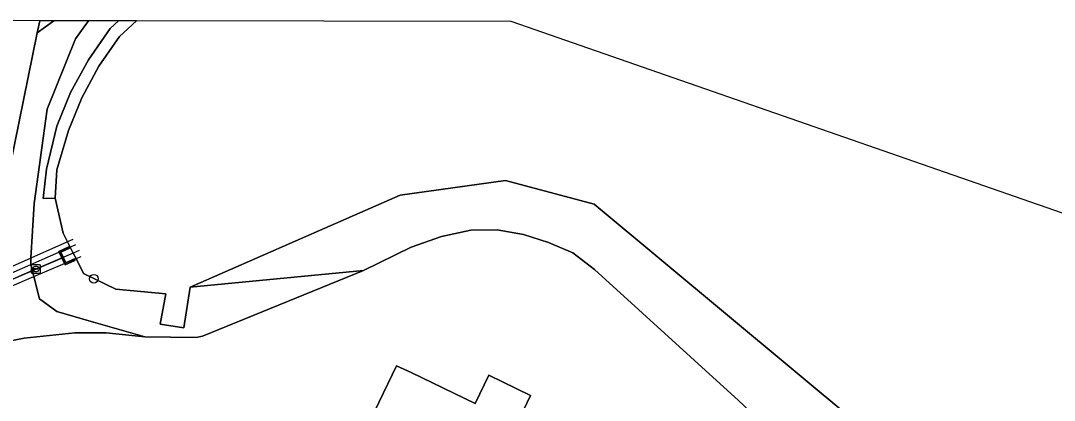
# Model space of a CAD drawing. Extents: x 163426 to 164192, y 380329 to 381641.
# Drawn here: x 163730.7 to 163847.7, y 381598.4 to 381641.3 of the extents above; entities that cross this region are included whole.
import ezdxf

# ---------------------------------------------------------------- set-up
doc = ezdxf.new("R2010")
doc.units = 0
for name, color, linetype in [('IMGEO_Boom', 7, 'Continuous'), ('IMGEO_Duiker', 7, 'Continuous'), ('IMGEO_Erf', 7, 'Continuous'), ('IMGEO_Fietspad_open', 7, 'Continuous'), ('IMGEO_Groenvoorziening', 7, 'Continuous'), ('IMGEO_Meer_plas_ven_vijver', 7, 'Continuous'), ('IMGEO_Muur', 7, 'Continuous'), ('IMGEO_Pand', 7, 'Continuous'), ('IMGEO_Rioolput', 7, 'Continuous'), ('IMGEO_Voetpad_halfverhard', 7, 'Continuous'), ('IMGEO_Voetpad_open', 7, 'Continuous')]:
    doc.layers.add(name, color=color, linetype=linetype)

msp = doc.modelspace()

# ---------------------------------------------------------------- linework, layer by layer
at = {"layer": 'IMGEO_Boom'}
msp.add_circle((163738.96, 381612.16), 0.489, dxfattribs=at)
at = {"layer": 'IMGEO_Duiker'}
for points in [[(163736.58, 381616.6), (163735.99, 381616.34), (163731.84, 381614.5), (163726.9, 381612.3), (163723.4, 381610.75), (163722.66, 381610.42), (163719.75, 381609.13), (163716.45, 381607.66), (163716.07, 381607.49)], [(163716.3, 381606.93), (163716.68, 381607.09), (163719.8, 381608.47), (163722.93, 381609.85), (163723.24, 381609.99), (163726.74, 381611.53), (163731.83, 381613.77), (163736.29, 381615.74), (163736.91, 381616.01)], [(163737.29, 381615.35), (163736.63, 381615.06), (163732.02, 381613.07), (163726.58, 381610.72), (163723.08, 381609.22), (163719.85, 381607.82), (163716.89, 381606.54), (163716.56, 381606.4)], [(163716.76, 381605.84), (163717.11, 381605.98), (163719.9, 381607.17), (163722.93, 381608.46), (163726.42, 381609.95), (163732.19, 381612.4), (163736.95, 381614.43), (163737.53, 381614.68)], [(163717.29, 381606.78), (163735.49, 381614.54)]]:
    msp.add_lwpolyline(points, dxfattribs=at)
at = {"layer": 'IMGEO_Erf'}
msp.add_lwpolyline([(163811.91, 381598.4), (163795.62, 381613.21), (163793.17, 381615.08), (163790.41, 381616.26), (163787.58, 381617.17), (163784.62, 381617.7), (163781.63, 381617.66), (163778.3, 381616.94), (163774.86, 381615.74), (163769.49, 381613.08), (163751.25, 381605.66), (163750.55, 381605.5), (163744.72, 381605.58), (163740.36, 381606.04), (163736.8, 381606.04), (163731.07, 381605.42), (163728.16, 381604.86)], dxfattribs=at)
msp.add_lwpolyline([(163783.33, 381588.45), (163780.24, 381589.93), (163779.77, 381588.94), (163772.74, 381592.32), (163769.21, 381594.02), (163773.23, 381602.29), (163774.87, 381601.55), (163782.12, 381598.06), (163783.65, 381601.24), (163788.39, 381598.95), (163785.5, 381592.96)], close=True, dxfattribs=at)
at = {"layer": 'IMGEO_Fietspad_open'}
msp.add_lwpolyline([(163722.92, 381592.82), (163726.42, 381609.95), (163726.58, 381610.72), (163726.74, 381611.53), (163726.9, 381612.3), (163732.55, 381639.95), (163732.84, 381641.33), (163729.68, 381641.34)], dxfattribs=at)
at = {"layer": 'IMGEO_Groenvoorziening'}
for points in [[(163738.37, 381641.32), (163734.42, 381641.33), (163734.42, 381641.33), (163732.55, 381639.95), (163726.9, 381612.3), (163726.74, 381611.53), (163726.58, 381610.72), (163726.42, 381609.95), (163722.92, 381592.82)], [(163723.89, 381590.82), (163724.77, 381590.36), (163726.71, 381601.9), (163727.65, 381604.32), (163728.16, 381604.86), (163731.07, 381605.42), (163736.8, 381606.04), (163740.36, 381606.04), (163744.72, 381605.58), (163738.94, 381607.23), (163734.76, 381608.44), (163732.83, 381609.9), (163732.19, 381612.4), (163732.02, 381613.07), (163731.83, 381613.77), (163731.84, 381614.5), (163732.21, 381620.65), (163733.69, 381631.34), (163736.9, 381639.27), (163738.37, 381641.32)], [(163795.6, 381620.58), (163785.56, 381623.28), (163773.64, 381621.6), (163749.86, 381611.22), (163769.49, 381613.08), (163774.86, 381615.74), (163778.3, 381616.94), (163781.63, 381617.66), (163784.62, 381617.7), (163787.58, 381617.17), (163790.41, 381616.26), (163793.17, 381615.08), (163795.62, 381613.21), (163811.91, 381598.4), (163813.18, 381597.23)], [(163825.77, 381587.91), (163828, 381586.44), (163834.8, 381584.13), (163842.7, 381583.87), (163846.78, 381583.58), (163850.62, 381582.36), (163860.55, 381582.12), (163870.18, 381588.15), (163873.58, 381595.64), (163872.22, 381601.86), (163870.72, 381606.63), (163869.52, 381606.75), (163870.14, 381596.28), (163869.2, 381591.91), (163863.35, 381586.23), (163852.7, 381583.18), (163841.8, 381585.66), (163828.82, 381593.11), (163825.37, 381591.05), (163823.64, 381592.81), (163825.55, 381595.69), (163795.6, 381620.58)]]:
    msp.add_lwpolyline(points, dxfattribs=at)
for points in [[(163738.37, 381641.32), (163736.9, 381639.27), (163733.69, 381631.34), (163732.21, 381620.65), (163731.84, 381614.5), (163731.83, 381613.77), (163732.02, 381613.07), (163732.19, 381612.4), (163732.83, 381609.9), (163734.76, 381608.44), (163738.94, 381607.23), (163744.72, 381605.58), (163750.55, 381605.5), (163751.25, 381605.66), (163769.49, 381613.08), (163749.86, 381611.22), (163749.14, 381606.6), (163746.46, 381607), (163747.11, 381610.43), (163741.46, 381610.98), (163737.8, 381612.76), (163736.95, 381614.43), (163736.63, 381615.06), (163736.29, 381615.74), (163735.99, 381616.34), (163735.5, 381617.29), (163734.58, 381621.25), (163733.21, 381621.21), (163733.62, 381624.55), (163734.76, 381629.39), (163736.33, 381633.22), (163738.34, 381636.91), (163740.8, 381640.46), (163741.74, 381641.31)], [(163736.14, 381615.76), (163736.2, 381615.6), (163735.21, 381615.15), (163735.79, 381613.96), (163736.73, 381614.39), (163736.8, 381614.23), (163735.7, 381613.74), (163735.01, 381615.25)]]:
    msp.add_lwpolyline(points, close=True, dxfattribs=at)
at = {"layer": 'IMGEO_Meer_plas_ven_vijver'}
msp.add_lwpolyline([(163866.07, 381613.49), (163786.2, 381641.23), (163743.81, 381641.31), (163741.86, 381639.53), (163739.53, 381636.18), (163737.6, 381632.61), (163736.08, 381628.92), (163734.77, 381624.47), (163734.58, 381621.25), (163735.5, 381617.29), (163735.99, 381616.34), (163736.29, 381615.74), (163736.63, 381615.06), (163736.95, 381614.43), (163737.8, 381612.76), (163741.46, 381610.98), (163747.11, 381610.43), (163746.46, 381607), (163749.14, 381606.6), (163749.86, 381611.22), (163773.64, 381621.6), (163785.56, 381623.28), (163795.6, 381620.58), (163825.55, 381595.69)], dxfattribs=at)
at = {"layer": 'IMGEO_Muur'}
msp.add_lwpolyline([(163736.14, 381615.76), (163735.01, 381615.25), (163735.7, 381613.74), (163736.8, 381614.23), (163736.73, 381614.39), (163735.79, 381613.96), (163735.21, 381615.15), (163736.2, 381615.6)], close=True, dxfattribs=at)
at = {"layer": 'IMGEO_Pand'}
msp.add_lwpolyline([(163783.33, 381588.45), (163785.5, 381592.96), (163788.39, 381598.95), (163783.65, 381601.24), (163782.12, 381598.06), (163774.87, 381601.55), (163773.23, 381602.29), (163769.21, 381594.02), (163772.74, 381592.32), (163779.77, 381588.94), (163780.24, 381589.93)], close=True, dxfattribs=at)
at = {"layer": 'IMGEO_Rioolput'}
for p, q in [((163731.9, 381612.84), (163731.9, 381613.69)), ((163731.98, 381613.76), (163732.83, 381613.76)), ((163732.16, 381613.26), (163732.16, 381613.27)), ((163732.2, 381613.31), (163732.6, 381613.31)), ((163732.6, 381613.22), (163732.2, 381613.22)), ((163732.39, 381613.54), (163732.42, 381613.54)), ((163732.65, 381613.27), (163732.65, 381613.26)), ((163732.9, 381613.69), (163732.9, 381612.84)), ((163732.83, 381612.76), (163731.98, 381612.76)), ((163732.41, 381612.98), (163732.39, 381612.98))]:
    msp.add_line(p, q, dxfattribs=at)
for points in [[(163731.9, 381612.84), (163731.9, 381613.69)], [(163731.98, 381613.76), (163732.83, 381613.76)], [(163732.9, 381613.69), (163732.9, 381612.84)], [(163732.83, 381612.76), (163731.98, 381612.76)]]:
    msp.add_lwpolyline(points, dxfattribs=at)
for centre, radius, start, end in [((163731.98, 381613.69), 0.0765, 91.552, 178.448), ((163731.98, 381613.69), 0.0765, 91.552, 178.448), ((163732.2, 381613.27), 0.0403, 85.8775, 175.7526), ((163732.2, 381613.26), 0.0366, 178.938, 274.7102), ((163732.61, 381613.27), 0.0386, 1.7309, 96.639), ((163732.6, 381613.26), 0.043, 264.8664, 352.4533), ((163732.83, 381613.69), 0.0765, 1.552, 88.448), ((163732.83, 381613.69), 0.0765, 1.552, 88.448), ((163731.98, 381612.84), 0.0765, 181.552, 268.448), ((163731.98, 381612.84), 0.0765, 181.552, 268.448), ((163732.83, 381612.84), 0.0765, 271.552, 358.448), ((163732.83, 381612.84), 0.0765, 271.552, 358.448)]:
    msp.add_arc(centre, radius, start, end, dxfattribs=at)
for centre, major_axis, ratio, start_param, end_param in [((163732.39, 381613.26), (-0.387, 0.002), 0.722429, 4.712389, 7.853982), ((163732.41, 381613.26), (-0.39, 0.002), 0.717154, 1.570796, 4.712389)]:
    msp.add_ellipse(centre, major_axis=major_axis, ratio=ratio, start_param=start_param, end_param=end_param, dxfattribs=at)
at = {"layer": 'IMGEO_Voetpad_halfverhard'}
msp.add_lwpolyline([(163734.42, 381641.33), (163732.84, 381641.33), (163732.55, 381639.95), (163734.42, 381641.33), (163734.42, 381641.33)], dxfattribs=at)
at = {"layer": 'IMGEO_Voetpad_open'}
msp.add_lwpolyline([(163741.74, 381641.31), (163740.8, 381640.46), (163738.34, 381636.91), (163736.33, 381633.22), (163734.76, 381629.39), (163733.62, 381624.55), (163733.21, 381621.21), (163734.58, 381621.25), (163734.77, 381624.47), (163736.08, 381628.92), (163737.6, 381632.61), (163739.53, 381636.18), (163741.86, 381639.53), (163743.81, 381641.31)], close=True, dxfattribs=at)

doc.saveas('drawing.dxf')
